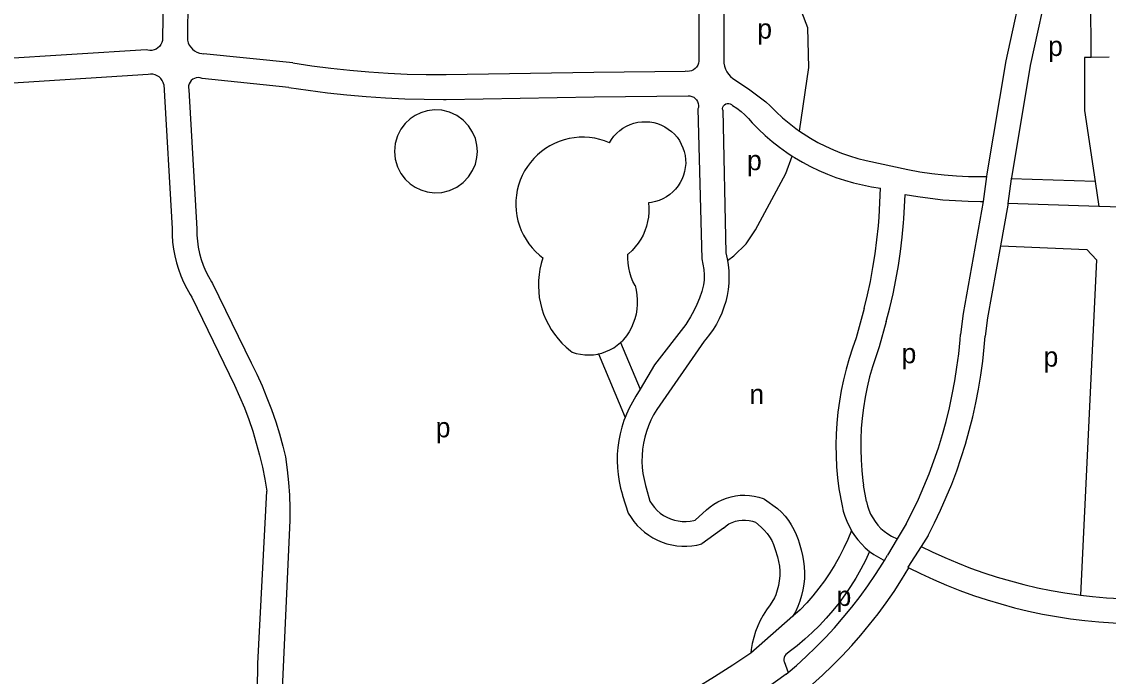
# Model space of a CAD drawing. Extents: x 159675 to 162108, y 386471 to 388472.
# Drawn here: x 160845.9 to 161065.1, y 387676.6 to 387808.6 of the extents above; entities that cross this region are included whole.
import ezdxf

# ---------------------------------------------------------------- set-up
doc = ezdxf.new("R2010")
doc.units = 0
for name, color, linetype in [('BLT_Basislijn', 7, 'Continuous'), ('BLT_Centroide', 7, 'Continuous'), ('BLT_Vlakafsluiter', 7, 'Continuous')]:
    doc.layers.add(name, color=color, linetype=linetype)

msp = doc.modelspace()

# ---------------------------------------------------------------- linework, layer by layer
at = {"layer": 'BLT_Basislijn'}
for p, q in [((161061.63, 387801.41), (161061.39, 387844.45)), ((160879.59, 387830.66), (160879.29, 387804.88)), ((160874.55, 387827.02), (160874.29, 387805.24)), ((160982.52, 387814.8), (160982.52, 387801.05)), ((160987.52, 387814.8), (160987.52, 387800.82)), ((160870.99, 387802.96), (160813.14, 387799.25)), ((160900.6, 387800.3), (160882.58, 387802.14)), ((161061.63, 387801.41), (161060.32, 387801.41)), ((161065.32, 387801.42), (161061.63, 387801.41)), ((160871.36, 387797.97), (160813.46, 387794.26)), ((160931.49, 387797.94), (160961.34, 387798.42)), ((160961.34, 387798.42), (160979.72, 387798.63)), ((160874.52, 387795.92), (160876.21, 387766.92)), ((160899.8, 387795.36), (160882.25, 387797.15)), ((160879.6, 387794.83), (160881.21, 387766.83)), ((160931.52, 387792.94), (160961.4, 387793.42)), ((160961.4, 387793.42), (160980.32, 387793.64)), ((160982.31, 387791.01), (160983.09, 387760.74)), ((160987.31, 387790.78), (160987.93, 387762.01)), ((161040.62, 387777.92), (161040.55, 387777.36)), ((161040.55, 387777.36), (161039.89, 387772.35)), ((161045.52, 387776.9), (161044.87, 387771.91)), ((161045.55, 387777.09), (161045.52, 387776.9)), ((161062.46, 387776.35), (161045.52, 387776.9)), ((161062.46, 387776.35), (161063.21, 387771.32)), ((161018.86, 387769.19), (161019.14, 387775.05)), ((161023.85, 387768.85), (161024.15, 387773.77)), ((161039.89, 387772.35), (161035.85, 387749.74)), ((161044.83, 387771.57), (161043.37, 387763.42)), ((161044.87, 387771.91), (161044.83, 387771.57)), ((161063.21, 387771.32), (161044.87, 387771.91)), ((161073.26, 387771), (161063.21, 387771.32)), ((161043.37, 387763.42), (161040.77, 387748.86)), ((160884.38, 387755.81), (160892.16, 387739.8)), ((160880.2, 387753.07), (160887.71, 387737.52)), ((161015.83, 387750.73), (161014.24, 387744.82)), ((161035.85, 387749.74), (161035.29, 387745.53)), ((161020.3, 387748.12), (161018.91, 387743.02)), ((161040.77, 387748.86), (161040.27, 387745.18)), ((160966.69, 387743.89), (160967.08, 387744.26)), ((160966.69, 387743.89), (160970.65, 387734.51)), ((160983.54, 387744.15), (160974, 387730.38)), ((160962.24, 387741.59), (160967.63, 387728.8)), ((160970.65, 387734.51), (160969.79, 387733.08)), ((160971.89, 387714.55), (160972.64, 387711.91)), ((161010.75, 387714.41), (161011.42, 387710.97)), ((161016.35, 387711.84), (161015.71, 387715.1)), ((160967.12, 387713.05), (160968.27, 387709.47)), ((160995.76, 387712.29), (160998.4, 387710.41)), ((160981.75, 387708.08), (160984.05, 387710.14)), ((160899.99, 387708.05), (160898.42, 387673.97)), ((160993.9, 387707.65), (160995.08, 387706.67)), ((161024.34, 387707.32), (161022.53, 387704.26)), ((160987.45, 387706.46), (160983.07, 387703.26)), ((161013.27, 387705.97), (161013.32, 387705.87)), ((161002.73, 387703.48), (161003.14, 387702.07)), ((161022.53, 387704.26), (161020.57, 387700.97)), ((161028.76, 387704.98), (161027.35, 387702.78)), ((160997.92, 387702.13), (160998.34, 387700.67)), ((161019.96, 387699.95), (161020.57, 387700.97)), ((161027.35, 387702.78), (161024.64, 387698.55)), ((161024.64, 387698.55), (161024.88, 387698.43)), ((160997.75, 387692.36), (160996.86, 387690.95)), ((160999.7, 387679.55), (161000.49, 387677.33)), ((161000.11, 387677), (160996.28, 387674.24)), ((161000.11, 387677), (161000.49, 387677.33))]:
    msp.add_line(p, q, dxfattribs=at)
for points in [[(161002.84, 387786.53), (161004.68, 387799.37), (161004.46, 387807.37), (161003.26, 387810.53), (161000, 387816.47), (160996.71, 387821.14), (160992.48, 387826.03), (160987.58, 387829.78)], [(161048.4, 387818.92), (161044.45, 387800.7), (161040.62, 387777.92)], [(161053.29, 387817.86), (161049.36, 387799.74), (161045.55, 387777.09)], [(160874.29, 387805.24), (160874.26, 387804.8), (160874.14, 387804.38), (160873.95, 387803.98), (160873.69, 387803.62), (160873.37, 387803.32), (160873, 387803.08), (160872.59, 387802.91), (160872.16, 387802.82), (160871.72, 387802.8), (160871.29, 387802.87), (160870.99, 387802.96)], [(160879.29, 387804.88), (160879.45, 387804.37), (160879.68, 387803.89), (160879.98, 387803.46), (160880.34, 387803.07), (160880.76, 387802.74), (160881.22, 387802.48), (160881.72, 387802.29), (160882.24, 387802.17), (160882.58, 387802.14)], [(160900.6, 387800.3), (160904.42, 387799.72), (160908.25, 387799.23), (160912.09, 387798.81), (160915.94, 387798.48), (160919.79, 387798.22), (160923.65, 387798.05), (160927.51, 387797.95), (160931.37, 387797.94), (160931.49, 387797.94)], [(160982.52, 387801.05), (160982.52, 387800.63), (160982.43, 387800.21), (160982.27, 387799.81), (160982.04, 387799.45), (160981.75, 387799.14), (160981.4, 387798.89), (160981.02, 387798.71), (160980.6, 387798.6), (160980.18, 387798.58), (160979.72, 387798.63)], [(160987.52, 387800.82), (160987.57, 387800.21), (160987.69, 387799.61), (160987.89, 387799.03), (160988.16, 387798.49), (160988.5, 387797.99), (160988.91, 387797.53), (160989.37, 387797.13)], [(161060.32, 387801.41), (161060.32, 387790.71), (161062.46, 387776.35)], [(160874.52, 387795.92), (160874.39, 387796.36), (160874.18, 387796.77), (160873.91, 387797.14), (160873.58, 387797.46), (160873.19, 387797.71), (160872.77, 387797.89), (160872.33, 387798), (160871.87, 387798.03), (160871.36, 387797.97)], [(160882.25, 387797.15), (160881.88, 387797.27), (160881.49, 387797.32), (160881.1, 387797.29), (160880.72, 387797.17), (160880.37, 387796.99), (160880.07, 387796.74), (160879.83, 387796.43), (160879.65, 387796.08), (160879.54, 387795.7), (160879.52, 387795.31), (160879.6, 387794.83)], [(160899.8, 387795.36), (160903.68, 387794.78), (160907.56, 387794.28), (160911.45, 387793.85), (160915.35, 387793.51), (160919.25, 387793.25), (160923.16, 387793.06), (160927.07, 387792.96), (160930.99, 387792.93), (160931.52, 387792.94)], [(160989.37, 387797.13), (160991.12, 387796.03), (160992.79, 387794.89), (160994.42, 387793.68), (160996, 387792.41), (160996.88, 387791.65)], [(160980.32, 387793.64), (160980.71, 387793.63), (160981.1, 387793.54), (160981.46, 387793.37), (160981.78, 387793.13), (160982.05, 387792.84), (160982.25, 387792.5), (160982.37, 387792.12), (160982.43, 387791.73), (160982.4, 387791.33), (160982.31, 387791.01)], [(160937.82, 387782.45), (160937.72, 387783.71), (160937.41, 387785.02), (160936.85, 387786.35), (160936.03, 387787.63), (160934.94, 387788.76), (160933.64, 387789.69), (160932.18, 387790.36), (160930.65, 387790.73), (160929.14, 387790.81), (160927.71, 387790.63), (160926.41, 387790.24), (160925.28, 387789.69), (160924.24, 387788.99), (160923.26, 387788.06), (160922.38, 387786.91), (160921.69, 387785.56), (160921.25, 387784.05), (160921.1, 387782.45), (160921.25, 387780.86), (160921.69, 387779.35), (160922.38, 387778), (160923.26, 387776.85), (160924.24, 387775.92), (160925.28, 387775.21), (160926.41, 387774.67), (160927.71, 387774.28), (160929.14, 387774.1), (160930.65, 387774.18), (160932.18, 387774.55), (160933.64, 387775.21), (160934.94, 387776.14), (160936.03, 387777.28), (160936.85, 387778.56), (160937.41, 387779.88), (160937.72, 387781.2), (160937.82, 387782.45)], [(160987.31, 387790.78), (160987.29, 387791.08), (160987.35, 387791.37), (160987.49, 387791.64), (160987.69, 387791.86), (160987.94, 387792.02), (160988.23, 387792.11), (160988.53, 387792.12), (160988.82, 387792.05), (160989.08, 387791.91), (160989.28, 387791.73)], [(160989.28, 387791.73), (160990.17, 387791.16), (160991.01, 387790.52), (160991.8, 387789.82), (160992.54, 387789.06), (160993.24, 387788.23)], [(160996.88, 387791.65), (160998.1, 387790.41), (160999.38, 387789.23), (161000.71, 387788.11), (161002.1, 387787.04), (161002.84, 387786.53)], [(160964.46, 387784.18), (160964.88, 387784.87), (160965.37, 387785.52), (160965.92, 387786.11), (160966.53, 387786.65), (160967.19, 387787.12), (160967.89, 387787.53), (160968.62, 387787.86), (160969.39, 387788.12), (160970.18, 387788.31), (160970.98, 387788.41), (160971.79, 387788.44), (160972.6, 387788.38), (160973.4, 387788.25), (160974.18, 387788.04), (160974.93, 387787.75), (160975.66, 387787.39), (160976.34, 387786.96), (160976.98, 387786.46), (160977.57, 387785.9), (160978.1, 387785.29), (160978.57, 387784.63), (160978.96, 387783.93), (160979.29, 387783.19), (160979.55, 387782.42), (160979.72, 387781.63), (160979.82, 387780.82), (160979.84, 387780.01), (160979.77, 387779.21), (160979.63, 387778.41), (160979.41, 387777.63), (160979.12, 387776.88), (160978.75, 387776.16), (160978.31, 387775.48), (160977.81, 387774.84), (160977.24, 387774.26), (160976.62, 387773.74), (160975.96, 387773.28), (160975.25, 387772.89), (160974.51, 387772.57), (160973.74, 387772.32), (160972.94, 387772.15), (160972.31, 387772.08)], [(160993.24, 387788.23), (160994.54, 387786.9), (160995.89, 387785.64), (160997.3, 387784.43), (160998.76, 387783.29), (161000.27, 387782.21), (161001.36, 387781.5)], [(161002.84, 387786.53), (161003.53, 387786.05), (161005, 387785.12), (161006.52, 387784.26), (161008.07, 387783.47), (161009.65, 387782.75), (161011.27, 387782.1), (161012.92, 387781.53), (161014.59, 387781.04), (161016.29, 387780.62), (161024.67, 387778.77)], [(160964.46, 387784.18), (160963.49, 387784.56), (160962.5, 387784.86), (160961.48, 387785.09), (160960.45, 387785.24), (160959.42, 387785.3), (160958.38, 387785.29), (160957.34, 387785.2), (160956.32, 387785.02), (160955.31, 387784.77), (160954.33, 387784.44), (160953.37, 387784.04), (160952.44, 387783.57), (160951.56, 387783.02), (160950.72, 387782.41), (160949.93, 387781.74), (160949.19, 387781.01), (160948.51, 387780.22), (160947.9, 387779.38), (160947.35, 387778.5), (160946.87, 387777.58), (160946.46, 387776.62), (160946.13, 387775.64), (160945.87, 387774.63), (160945.69, 387773.61), (160945.59, 387772.57), (160945.58, 387771.53), (160945.64, 387770.5), (160945.78, 387769.47), (160946, 387768.45), (160946.29, 387767.46), (160946.67, 387766.49), (160947.11, 387765.55), (160947.63, 387764.65), (160948.21, 387763.79), (160948.86, 387762.98), (160949.57, 387762.22), (160950.34, 387761.52), (160951.05, 387760.95)], [(160988.27, 387760.41), (160989.58, 387761.36), (160992.02, 387763.78), (160993.91, 387766.65), (161000.06, 387777.98), (161001.36, 387781.5)], [(161001.36, 387781.5), (161001.82, 387781.2), (161003.42, 387780.25), (161005.05, 387779.38), (161006.72, 387778.58), (161008.43, 387777.84), (161010.16, 387777.19), (161011.92, 387776.61), (161013.71, 387776.1), (161015.51, 387775.67), (161017.33, 387775.32), (161019.14, 387775.05)], [(161024.67, 387778.77), (161027.1, 387778.33), (161029.54, 387777.98), (161031.99, 387777.7), (161034.46, 387777.5), (161036.92, 387777.39), (161039.39, 387777.35), (161040.55, 387777.36)], [(161024.15, 387773.77), (161026.67, 387773.34), (161029.19, 387772.98), (161031.73, 387772.7), (161034.27, 387772.51), (161036.81, 387772.39), (161039.36, 387772.35), (161039.89, 387772.35)], [(160972.31, 387772.08), (160972.39, 387771.12), (160972.4, 387770.17), (160972.32, 387769.21), (160972.17, 387768.27), (160971.93, 387767.34), (160971.62, 387766.43), (160971.24, 387765.56), (160970.78, 387764.71), (160970.26, 387763.91), (160969.67, 387763.16), (160969.02, 387762.46), (160968.31, 387761.81), (160968.2, 387761.72)], [(161015.83, 387750.73), (161016.51, 387753.48), (161017.11, 387756.23), (161017.63, 387759.01), (161018.07, 387761.8), (161018.44, 387764.6), (161018.72, 387767.41), (161018.86, 387769.19)], [(161020.3, 387748.12), (161021.04, 387750.92), (161021.69, 387753.73), (161022.27, 387756.57), (161022.77, 387759.42), (161023.19, 387762.28), (161023.53, 387765.16), (161023.79, 387768.04), (161023.85, 387768.85)], [(160876.21, 387766.92), (160876.22, 387765.52), (160876.32, 387764.12), (160876.49, 387762.73), (160876.74, 387761.35), (160877.08, 387759.99), (160877.48, 387758.66), (160877.97, 387757.34), (160878.53, 387756.06), (160879.16, 387754.81), (160879.86, 387753.6), (160880.2, 387753.07)], [(160881.21, 387766.83), (160881.22, 387765.58), (160881.32, 387764.33), (160881.5, 387763.1), (160881.75, 387761.87), (160882.09, 387760.67), (160882.5, 387759.49), (160882.98, 387758.34), (160883.54, 387757.22), (160884.17, 387756.14), (160884.38, 387755.81)], [(161043.37, 387763.42), (161060.79, 387762.66), (161062.7, 387760.6), (161059.49, 387692.95)], [(160951.05, 387760.95), (160950.71, 387759.85), (160950.44, 387758.72), (160950.26, 387757.58), (160950.15, 387756.43), (160950.12, 387755.27), (160950.18, 387754.11), (160950.31, 387752.96), (160950.52, 387751.83), (160950.81, 387750.71), (160951.18, 387749.61), (160951.62, 387748.54), (160952.13, 387747.5), (160952.72, 387746.5), (160953.37, 387745.55), (160954.09, 387744.64), (160954.86, 387743.78), (160955.7, 387742.98), (160956.59, 387742.24), (160956.94, 387741.97)], [(160969.62, 387755.37), (160969.19, 387756.22), (160968.83, 387757.1), (160968.55, 387758.01), (160968.35, 387758.94), (160968.22, 387759.89), (160968.18, 387760.84), (160968.2, 387761.72)], [(160983.09, 387760.74), (160983.33, 387759.7), (160983.48, 387758.64), (160983.55, 387757.57), (160983.55, 387756.5), (160983.47, 387755.54)], [(160988.27, 387760.41), (160988.4, 387759.57), (160988.52, 387758.33), (160988.56, 387757.09), (160988.52, 387755.85), (160988.4, 387754.61), (160988.19, 387753.39), (160987.92, 387752.18), (160987.56, 387750.99), (160987.12, 387749.83), (160986.62, 387748.7), (160986.04, 387747.6), (160985.39, 387746.54), (160984.68, 387745.52), (160983.9, 387744.56), (160983.54, 387744.15)], [(160987.93, 387762.01), (160988.21, 387760.79), (160988.27, 387760.41)], [(160983.47, 387755.54), (160983.09, 387754.19), (160982.64, 387752.86), (160982.11, 387751.57), (160981.51, 387750.3), (160980.83, 387749.07), (160980.09, 387747.88), (160979.84, 387747.52)], [(160969.62, 387755.37), (160969.85, 387754.43), (160970.01, 387753.48), (160970.08, 387752.52), (160970.08, 387751.55), (160969.99, 387750.59), (160969.83, 387749.64), (160969.59, 387748.7), (160969.27, 387747.79), (160968.88, 387746.91), (160968.41, 387746.06), (160967.88, 387745.26), (160967.28, 387744.5), (160967.08, 387744.26)], [(160979.84, 387747.52), (160973.57, 387739.38), (160970.65, 387734.51)], [(161014.24, 387744.82), (161013.48, 387742.74), (161012.8, 387740.64), (161012.2, 387738.52), (161011.67, 387736.37), (161011.22, 387734.21), (161010.85, 387732.03), (161010.56, 387729.84), (161010.35, 387727.64), (161010.21, 387725.43), (161010.16, 387723.23), (161010.19, 387721.02), (161010.3, 387718.81), (161010.49, 387716.61), (161010.75, 387714.41)], [(161024.34, 387707.32), (161025.6, 387709.79), (161026.79, 387712.3), (161027.91, 387714.85), (161028.96, 387717.42), (161029.93, 387720.03), (161030.82, 387722.66), (161031.64, 387725.31), (161032.39, 387727.99), (161033.05, 387730.69), (161033.64, 387733.41), (161034.15, 387736.14), (161034.58, 387738.89), (161034.93, 387741.64), (161035.2, 387744.41), (161035.29, 387745.53)], [(161028.76, 387704.98), (161030.06, 387707.52), (161031.28, 387710.09), (161032.43, 387712.7), (161033.51, 387715.34), (161034.52, 387718.01), (161035.45, 387720.7), (161036.3, 387723.42), (161037.07, 387726.16), (161037.77, 387728.93), (161038.39, 387731.71), (161038.94, 387734.51), (161039.4, 387737.32), (161039.79, 387740.14), (161040.09, 387742.98), (161040.27, 387745.18)], [(160962.24, 387741.59), (160962.94, 387741.76), (160963.76, 387742.05), (160964.56, 387742.41), (160965.32, 387742.84), (160966.03, 387743.33), (160966.69, 387743.89)], [(161018.91, 387743.02), (161018.18, 387741.03), (161017.54, 387739.02), (161016.96, 387736.98), (161016.47, 387734.92), (161016.06, 387732.84), (161015.72, 387730.75), (161015.46, 387728.65), (161015.28, 387726.54), (161015.18, 387724.43), (161015.17, 387722.31), (161015.23, 387720.2), (161015.37, 387718.08), (161015.59, 387715.98), (161015.71, 387715.1)], [(160956.94, 387741.97), (160957.77, 387741.71), (160958.62, 387741.52), (160959.48, 387741.41), (160960.36, 387741.38), (160961.23, 387741.43), (160962.09, 387741.56), (160962.24, 387741.59)], [(160892.16, 387739.8), (160893.3, 387737.49), (160894.36, 387735.14), (160895.36, 387732.76), (160896.27, 387730.35), (160897.12, 387727.91), (160897.88, 387725.45), (160898.57, 387722.97), (160899.1, 387720.81)], [(160887.71, 387737.52), (160888.81, 387735.28), (160889.84, 387733), (160890.8, 387730.69), (160891.68, 387728.36), (160892.48, 387725.99), (160893.21, 387723.6), (160893.87, 387721.19), (160894.44, 387718.76), (160894.94, 387716.31), (160895.35, 387713.9)], [(160969.79, 387733.08), (160969.08, 387731.89), (160968.43, 387730.67), (160967.87, 387729.42), (160967.63, 387728.8)], [(160974, 387730.38), (160973.37, 387729.32), (160972.81, 387728.23), (160972.32, 387727.1), (160971.91, 387725.95), (160971.58, 387724.77), (160971.32, 387723.57), (160971.14, 387722.36), (160971.04, 387721.13), (160971.02, 387719.91), (160971.08, 387718.68), (160971.22, 387717.46), (160971.44, 387716.25), (160971.73, 387715.06), (160971.89, 387714.55)], [(160967.63, 387728.8), (160967.37, 387728.13), (160966.95, 387726.81), (160966.6, 387725.48), (160966.34, 387724.12), (160966.15, 387722.75), (160966.04, 387721.38), (160966.02, 387720), (160966.07, 387718.62), (160966.2, 387717.24), (160966.41, 387715.88), (160966.7, 387714.53), (160967.07, 387713.2), (160967.12, 387713.05)], [(160899.1, 387720.81), (160899.44, 387718.24), (160899.7, 387715.67), (160899.87, 387713.1), (160899.97, 387710.51), (160899.99, 387708.05)], [(160893.42, 387673.82), (160893.52, 387679.13), (160895.35, 387713.9)], [(160972.64, 387711.91), (160973.07, 387711.23), (160973.56, 387710.6), (160974.11, 387710.01), (160974.71, 387709.49), (160975.37, 387709.03), (160976.06, 387708.64), (160976.79, 387708.32), (160977.56, 387708.07), (160978.34, 387707.9), (160979.13, 387707.81), (160979.93, 387707.8), (160980.73, 387707.87), (160981.51, 387708.02), (160981.75, 387708.08)], [(160984.05, 387710.14), (160984.77, 387710.75), (160985.54, 387711.29), (160986.36, 387711.77), (160987.21, 387712.18), (160988.09, 387712.52), (160988.99, 387712.78), (160989.92, 387712.96), (160990.86, 387713.07), (160991.8, 387713.09), (160992.74, 387713.04), (160993.68, 387712.9), (160994.6, 387712.69), (160995.49, 387712.4), (160995.76, 387712.29)], [(161016.35, 387711.84), (161016.54, 387710.97), (161016.81, 387710.12), (161017.16, 387709.29), (161017.58, 387708.5), (161018.06, 387707.76), (161018.62, 387707.05), (161019.23, 387706.4), (161019.9, 387705.81), (161020.62, 387705.28), (161021.38, 387704.82), (161022.53, 387704.26)], [(160998.4, 387710.41), (160999.18, 387709.66), (160999.9, 387708.86), (161000.56, 387708.01), (161001.15, 387707.11), (161001.68, 387706.17), (161002.14, 387705.19), (161002.52, 387704.18), (161002.73, 387703.48)], [(161011.42, 387710.97), (161011.65, 387709.9), (161011.96, 387708.85), (161012.34, 387707.83), (161012.8, 387706.83), (161013.27, 387705.97)], [(160968.27, 387709.47), (160968.81, 387708.6), (160969.4, 387707.78), (160970.06, 387707), (160970.78, 387706.28), (160971.55, 387705.61), (160972.38, 387705.01), (160973.24, 387704.48), (160974.15, 387704.01), (160975.09, 387703.62), (160976.06, 387703.3), (160977.05, 387703.06), (160978.06, 387702.89), (160979.07, 387702.81), (160980.09, 387702.8), (160981.11, 387702.88), (160982.12, 387703.04), (160983.07, 387703.26)], [(160987.45, 387706.46), (160987.99, 387706.91), (160988.58, 387707.29), (160989.2, 387707.6), (160989.86, 387707.84), (160990.55, 387708), (160991.24, 387708.08), (160991.94, 387708.09), (160992.64, 387708.01), (160993.32, 387707.85), (160993.9, 387707.65)], [(160995.08, 387706.67), (160995.71, 387706.06), (160996.27, 387705.4), (160996.77, 387704.68), (160997.21, 387703.93), (160997.57, 387703.14), (160997.86, 387702.32), (160997.92, 387702.13)], [(161013.27, 387705.97), (161012.55, 387704.19), (161011.75, 387702.45), (161010.89, 387700.74), (161009.95, 387699.07), (161008.94, 387697.44), (161007.87, 387695.85), (161006.73, 387694.31), (161005.53, 387692.82), (161004.26, 387691.38), (161002.94, 387689.99), (161001.48, 387688.71)], [(161013.32, 387705.87), (161013.92, 387704.96), (161014.58, 387704.08), (161015.31, 387703.26), (161016.09, 387702.5), (161016.95, 387701.77)], [(161016.95, 387701.77), (161016.1, 387699.94), (161015.17, 387698.15), (161014.18, 387696.39), (161013.11, 387694.68), (161011.98, 387693.01), (161010.79, 387691.38), (161009.53, 387689.81), (161008.21, 387688.28), (161006.83, 387686.81), (161005.39, 387685.4), (161003.9, 387684.04), (161002.35, 387682.74), (161000.75, 387681.51), (161000.3, 387681.18)], [(161003.14, 387702.07), (161003.43, 387700.94), (161003.64, 387699.79), (161003.77, 387698.63), (161003.82, 387697.47), (161003.79, 387696.3), (161003.68, 387695.14), (161003.49, 387693.99), (161003.23, 387692.86), (161002.88, 387691.74), (161002.46, 387690.66), (161001.97, 387689.6), (161001.48, 387688.71)], [(161016.95, 387701.77), (161017.81, 387701.15), (161018.74, 387700.57), (161019.71, 387700.06), (161019.96, 387699.95)], [(161027.35, 387702.78), (161029.57, 387701.7), (161032.13, 387700.53), (161034.72, 387699.43), (161037.34, 387698.41), (161039.99, 387697.46), (161042.67, 387696.59), (161045.37, 387695.79), (161048.09, 387695.08), (161050.83, 387694.44), (161053.59, 387693.87), (161056.36, 387693.39), (161059.14, 387692.99), (161059.49, 387692.95)], [(160998.34, 387700.67), (160998.58, 387699.72), (160998.74, 387698.75), (160998.81, 387697.77), (160998.81, 387696.8), (160998.73, 387695.82), (160998.57, 387694.86), (160998.33, 387693.91), (160998.01, 387692.98), (160997.75, 387692.36)], [(161000.49, 387677.33), (161002.17, 387678.75), (161004.18, 387680.57), (161006.13, 387682.45), (161008.03, 387684.38), (161009.87, 387686.37), (161011.65, 387688.41), (161013.37, 387690.51), (161015.02, 387692.65), (161016.62, 387694.84), (161018.14, 387697.08), (161019.6, 387699.36), (161019.96, 387699.95)], [(161003.29, 387673.14), (161005.41, 387674.95), (161007.48, 387676.81), (161009.49, 387678.74), (161011.44, 387680.72), (161013.34, 387682.75), (161015.17, 387684.84), (161016.95, 387686.98), (161018.66, 387689.17), (161020.31, 387691.41), (161021.9, 387693.7), (161023.42, 387696.03), (161024.88, 387698.43)], [(161024.88, 387698.43), (161027.23, 387697.27), (161029.85, 387696.07), (161032.5, 387694.93), (161035.19, 387693.88), (161037.9, 387692.89), (161040.64, 387691.99), (161043.4, 387691.15), (161046.18, 387690.4), (161048.99, 387689.72), (161051.81, 387689.12), (161054.65, 387688.61), (161057.49, 387688.16), (161060.36, 387687.8), (161063.23, 387687.52), (161066.11, 387687.32), (161068.99, 387687.19), (161069.91, 387687.18)], [(161059.49, 387692.95), (161061.94, 387692.66), (161064.74, 387692.42), (161067.55, 387692.25), (161070.36, 387692.16), (161071.67, 387692.15)], [(160996.86, 387690.95), (160996.14, 387689.96), (160995.48, 387688.92), (160994.89, 387687.84), (160994.38, 387686.72), (160993.93, 387685.58), (160993.57, 387684.41), (160993.27, 387683.21), (160993.06, 387682), (160992.97, 387681.26)], [(160992.97, 387681.26), (160989.35, 387678.83), (160985.68, 387676.46), (160981.98, 387674.16), (160978.23, 387671.93), (160974.43, 387669.77), (160970.61, 387667.68), (160966.74, 387665.66), (160962.84, 387663.71), (160958.9, 387661.84), (160956.23, 387660.61)], [(161000.3, 387681.18), (161000.04, 387680.95), (160999.84, 387680.67), (160999.7, 387680.36), (160999.65, 387680.02), (160999.67, 387679.67), (160999.7, 387679.55)]]:
    msp.add_lwpolyline(points, dxfattribs=at)
at = {"layer": 'BLT_Vlakafsluiter'}
msp.add_line((161001.48, 387688.71), (160992.97, 387681.26), dxfattribs=at)

# ---------------------------------------------------------------- texts
at = {"layer": 'BLT_Centroide'}
for s, p in [('p', (160994.3, 387805.19)), ('p', (161052.97, 387801.69)), ('p', (160992.22, 387778.65)), ('p', (161023.4, 387739.71)), ('p', (161052.05, 387739.03)), ('n', (160992.7, 387731.46)), ('p', (160929.41, 387724.77)), ('p', (161010.29, 387690.76))]:
    msp.add_text(s, height=4, dxfattribs=at).set_placement(p)

doc.saveas('drawing.dxf')
